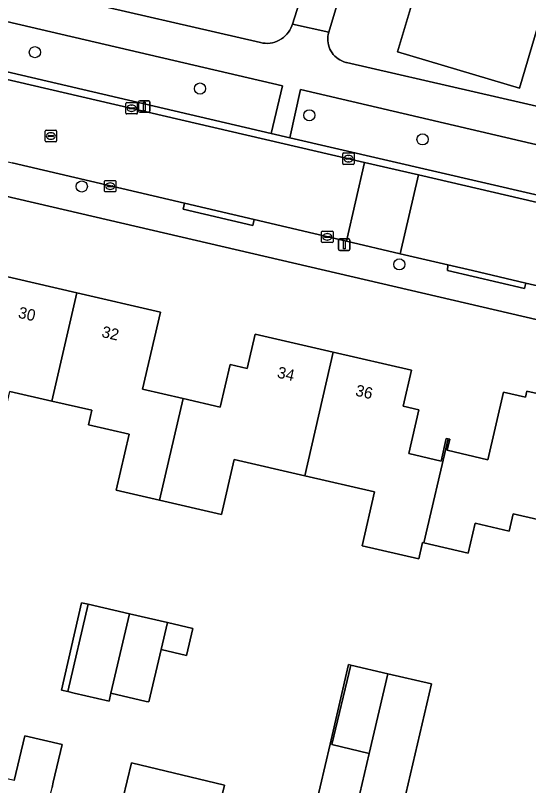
# Model space of a CAD drawing. Extents: x 162184 to 163154, y 385507 to 386516.
# Drawn here: x 162600.3 to 162645.2, y 385954.9 to 386022.3 of the extents above; entities that cross this region are included whole.
import ezdxf

# ---------------------------------------------------------------- set-up
doc = ezdxf.new("R2010")
doc.units = 0
for name, color, linetype in [('IMGEO_Boom', 7, 'Continuous'), ('IMGEO_Erf', 7, 'Continuous'), ('IMGEO_Groenvoorziening', 7, 'Continuous'), ('IMGEO_Kolk', 7, 'Continuous'), ('IMGEO_Lichtmast', 7, 'Continuous'), ('IMGEO_Pand', 7, 'Continuous'), ('IMGEO_Pand_nummerreeks', 7, 'Continuous'), ('IMGEO_Rijbaan_lokaal_open', 7, 'Continuous'), ('IMGEO_Rioolput', 7, 'Continuous'), ('IMGEO_Voetpad_open', 7, 'Continuous')]:
    doc.layers.add(name, color=color, linetype=linetype)

msp = doc.modelspace()

# ---------------------------------------------------------------- linework, layer by layer
at = {"layer": 'IMGEO_Boom'}
for centre in [(162601.99, 386019.128), (162616.446, 386015.946), (162626.015, 386013.605), (162635.927, 386011.491), (162606.094, 386007.37), (162633.9, 386000.55)]:
    msp.add_circle(centre, 0.489, dxfattribs=at)
at = {"layer": 'IMGEO_Erf'}
for points in [[(162645.96, 386021.197), (162644.409, 386015.986), (162633.744, 386019.161), (162635.313, 386024.435), (162638.752, 386023.411), (162639.448, 386025.752), (162639.192, 386025.828), (162640.043, 386028.685), (162639.405, 386028.874), (162639.486, 386029.145), (162637.515, 386029.731), (162639.171, 386035.299), (162641.141, 386034.713), (162642.068, 386034.437), (162642.769, 386036.795), (162642.461, 386036.887), (162643.322, 386039.781), (162640.54, 386040.61), (162642.243, 386046.344), (162644.396, 386045.705), (162645.312, 386045.433)], [(162632.566, 386037.087), (162627.719, 386020.872), (162627.673, 386020.69), (162627.644, 386020.504), (162627.632, 386020.317), (162627.636, 386020.129), (162627.657, 386019.943), (162627.695, 386019.759), (162627.749, 386019.579), (162627.819, 386019.405), (162627.904, 386019.237), (162628.004, 386019.078), (162628.117, 386018.928), (162628.244, 386018.79), (162628.382, 386018.663), (162628.531, 386018.549), (162628.69, 386018.448), (162628.857, 386018.362), (162629.031, 386018.292), (162629.21, 386018.237), (162629.257, 386018.226), (162651.623, 386013.1)], [(162604.217, 386024.019), (162621.737, 386019.961), (162621.946, 386019.922), (162622.158, 386019.903), (162622.371, 386019.902), (162622.582, 386019.92), (162622.792, 386019.958), (162622.997, 386020.013), (162623.196, 386020.087), (162623.389, 386020.179), (162623.572, 386020.287), (162623.744, 386020.411), (162623.905, 386020.55), (162624.053, 386020.703), (162624.187, 386020.868), (162624.305, 386021.045), (162624.407, 386021.231), (162624.492, 386021.426), (162624.544, 386021.576), (162626.348, 386027.306)], [(162783.536, 385963.718), (162627.446, 386000), (162549.733, 386018.064)], [(162598.347, 385999.747), (162605.66, 385998.057), (162612.973, 385996.368), (162611.417, 385989.631), (162614.982, 385988.808), (162618.224, 385988.059), (162619.085, 385991.785), (162620.567, 385991.443), (162621.262, 385994.452), (162628.108, 385992.87), (162634.954, 385991.289), (162634.225, 385988.135), (162635.599, 385987.817), (162634.715, 385983.988), (162637.546, 385983.334), (162638.003, 385985.314), (162638.161, 385985.277), (162638.314, 385985.242), (162638.091, 385984.275), (162641.65, 385983.453), (162643.016, 385989.364), (162644.932, 385988.922), (162645.055, 385989.451), (162646.477, 385989.122)], [(162648.194, 385977.717), (162643.853, 385978.72), (162643.504, 385977.205), (162640.525, 385977.893), (162639.918, 385975.265), (162636.028, 385976.163), (162635.917, 385976.189), (162635.59, 385974.773), (162630.634, 385975.918), (162631.722, 385980.631), (162625.61, 385982.043), (162619.438, 385983.468), (162618.329, 385978.663), (162612.903, 385979.916), (162609.111, 385980.792), (162610.239, 385985.678), (162606.68, 385986.5), (162606.975, 385987.774), (162603.474, 385988.583), (162599.811, 385989.429)], [(162625.653, 385949.215), (162627.833, 385958.556), (162629.445, 385965.517), (162629.646, 385965.47), (162632.896, 385964.717), (162636.708, 385963.834), (162634.274, 385953.326)], [(162600.184, 385955.356), (162601.103, 385959.288), (162604.377, 385958.522), (162603.602, 385955.211), (162603.492, 385954.743)], [(162609.699, 385953.758), (162610.448, 385956.905), (162618.597, 385954.963), (162617.78, 385951.537)]]:
    msp.add_lwpolyline(points, dxfattribs=at)
for points in [[(162611.976, 385962.238), (162611.733, 385962.294), (162608.641, 385963.007), (162608.48, 385962.317), (162605.43, 385963.024), (162604.88, 385963.152), (162604.313, 385963.283), (162606.084, 385970.928), (162606.651, 385970.797), (162610.266, 385969.959), (162613.587, 385969.19), (162615.819, 385968.673), (162615.272, 385966.312), (162613.04, 385966.829)], [(162606.651, 385970.797), (162606.084, 385970.928), (162604.313, 385963.283), (162604.88, 385963.152)], [(162631.269, 385957.737), (162627.989, 385958.519), (162629.646, 385965.47), (162629.445, 385965.517), (162627.833, 385958.556), (162625.653, 385949.215), (162625.766, 385949.188), (162625.597, 385948.48), (162628.926, 385947.687), (162630.448, 385954.213)]]:
    msp.add_lwpolyline(points, close=True, dxfattribs=at)
at = {"layer": 'IMGEO_Groenvoorziening'}
msp.add_lwpolyline([(162548.585, 386029.344), (162622.672, 386012.006), (162623.654, 386016.193), (162549.407, 386033.521), (162549.261, 386033.559), (162549.112, 386033.584), (162548.962, 386033.596), (162548.811, 386033.594), (162548.661, 386033.579), (162548.513, 386033.55), (162548.368, 386033.508), (162548.227, 386033.454), (162548.092, 386033.387), (162547.963, 386033.308), (162547.842, 386033.218), (162547.73, 386033.118), (162547.638, 386033.021)], dxfattribs=at)
msp.add_lwpolyline([(162652.711, 386005.036), (162653.729, 386009.222), (162649.077, 386010.279), (162625.242, 386015.858), (162624.3, 386011.641), (162649.671, 386005.765)], close=True, dxfattribs=at)
at = {"layer": 'IMGEO_Kolk'}
for p, q in [((162609.958, 386013.797), (162609.958, 386014.649)), ((162610.033, 386014.723), (162610.885, 386014.723)), ((162610.446, 386014.503), (162610.471, 386014.503)), ((162610.959, 386014.649), (162610.959, 386013.797)), ((162610.217, 386014.217), (162610.217, 386014.229)), ((162610.655, 386014.18), (162610.257, 386014.18)), ((162610.26, 386014.266), (162610.658, 386014.266)), ((162610.469, 386013.943), (162610.444, 386013.943)), ((162610.701, 386014.229), (162610.701, 386014.217)), ((162610.885, 386013.723), (162610.033, 386013.723)), ((162628.94, 386009.378), (162628.94, 386010.23)), ((162629.015, 386010.304), (162629.867, 386010.304)), ((162629.199, 386009.798), (162629.199, 386009.81)), ((162629.242, 386009.847), (162629.64, 386009.847)), ((162629.428, 386010.084), (162629.453, 386010.084)), ((162629.683, 386009.81), (162629.683, 386009.798)), ((162629.941, 386010.23), (162629.941, 386009.378)), ((162629.867, 386009.304), (162629.015, 386009.304)), ((162629.637, 386009.761), (162629.239, 386009.761)), ((162629.451, 386009.524), (162629.426, 386009.524)), ((162608.078, 386006.97), (162608.078, 386007.822)), ((162608.153, 386007.896), (162609.005, 386007.896)), ((162609.079, 386007.822), (162609.079, 386006.97)), ((162608.337, 386007.39), (162608.337, 386007.402)), ((162608.775, 386007.353), (162608.377, 386007.353)), ((162608.38, 386007.439), (162608.778, 386007.439)), ((162608.589, 386007.116), (162608.564, 386007.116)), ((162608.566, 386007.676), (162608.591, 386007.676)), ((162608.821, 386007.402), (162608.821, 386007.39)), ((162609.005, 386006.896), (162608.153, 386006.896)), ((162627.091, 386002.535), (162627.091, 386003.387)), ((162627.166, 386003.461), (162628.018, 386003.461)), ((162627.579, 386003.241), (162627.604, 386003.241)), ((162628.092, 386003.387), (162628.092, 386002.535)), ((162628.018, 386002.461), (162627.166, 386002.461)), ((162627.35, 386002.955), (162627.35, 386002.967)), ((162627.788, 386002.918), (162627.39, 386002.918)), ((162627.393, 386003.004), (162627.791, 386003.004)), ((162627.602, 386002.681), (162627.577, 386002.681)), ((162627.834, 386002.967), (162627.834, 386002.955))]:
    msp.add_line(p, q, dxfattribs=at)
for points in [[(162609.958, 386013.797), (162609.958, 386014.649)], [(162610.033, 386014.723), (162610.885, 386014.723)], [(162610.959, 386014.649), (162610.959, 386013.797)], [(162610.885, 386013.723), (162610.033, 386013.723)], [(162628.94, 386009.378), (162628.94, 386010.23)], [(162629.015, 386010.304), (162629.867, 386010.304)], [(162629.941, 386010.23), (162629.941, 386009.378)], [(162629.867, 386009.304), (162629.015, 386009.304)], [(162608.078, 386006.97), (162608.078, 386007.822)], [(162608.153, 386007.896), (162609.005, 386007.896)], [(162609.079, 386007.822), (162609.079, 386006.97)], [(162609.005, 386006.896), (162608.153, 386006.896)], [(162627.091, 386002.535), (162627.091, 386003.387)], [(162627.166, 386003.461), (162628.018, 386003.461)], [(162628.092, 386003.387), (162628.092, 386002.535)], [(162628.018, 386002.461), (162627.166, 386002.461)]]:
    msp.add_lwpolyline(points, dxfattribs=at)
for centre, radius, start, end in [((162610.035, 386014.647), 0.0765, 91.55205, 178.44795), ((162610.035, 386014.647), 0.0765, 91.55205, 178.44795), ((162610.883, 386014.647), 0.0765, 1.55205, 88.44795), ((162610.883, 386014.647), 0.0765, 1.55205, 88.44795), ((162610.257, 386014.226), 0.0403, 85.87752, 175.75265), ((162610.254, 386014.216), 0.0366, 178.93798, 274.71019), ((162610.658, 386014.223), 0.043, 264.86636, 352.45326), ((162610.662, 386014.228), 0.0386, 1.73085, 96.63898), ((162610.035, 386013.799), 0.0765, 181.55205, 268.44795), ((162610.035, 386013.799), 0.0765, 181.55205, 268.44795), ((162610.883, 386013.799), 0.0765, 271.55205, 358.44795), ((162610.883, 386013.799), 0.0765, 271.55205, 358.44795), ((162629.017, 386010.228), 0.0765, 91.55205, 178.44795), ((162629.017, 386010.228), 0.0765, 91.55205, 178.44795), ((162629.239, 386009.807), 0.0403, 85.87752, 175.75265), ((162629.236, 386009.797), 0.0366, 178.93798, 274.71019), ((162629.64, 386009.804), 0.043, 264.86636, 352.45326), ((162629.644, 386009.809), 0.0386, 1.73085, 96.63898), ((162629.865, 386010.228), 0.0765, 1.55205, 88.44795), ((162629.865, 386010.228), 0.0765, 1.55205, 88.44795), ((162629.017, 386009.38), 0.0765, 181.55205, 268.44795), ((162629.017, 386009.38), 0.0765, 181.55205, 268.44795), ((162629.865, 386009.38), 0.0765, 271.55205, 358.44795), ((162629.865, 386009.38), 0.0765, 271.55205, 358.44795), ((162608.155, 386007.82), 0.0765, 91.55205, 178.44795), ((162608.155, 386007.82), 0.0765, 91.55205, 178.44795), ((162609.003, 386007.82), 0.0765, 1.55205, 88.44795), ((162609.003, 386007.82), 0.0765, 1.55205, 88.44795), ((162608.377, 386007.399), 0.0403, 85.87752, 175.75265), ((162608.374, 386007.389), 0.0366, 178.93798, 274.71019), ((162608.778, 386007.396), 0.043, 264.86636, 352.45326), ((162608.782, 386007.401), 0.0386, 1.73085, 96.63898), ((162608.155, 386006.972), 0.0765, 181.55205, 268.44795), ((162608.155, 386006.972), 0.0765, 181.55205, 268.44795), ((162609.003, 386006.972), 0.0765, 271.55205, 358.44795), ((162609.003, 386006.972), 0.0765, 271.55205, 358.44795), ((162627.168, 386003.385), 0.0765, 91.55205, 178.44795), ((162627.168, 386003.385), 0.0765, 91.55205, 178.44795), ((162628.016, 386003.385), 0.0765, 1.55205, 88.44795), ((162628.016, 386003.385), 0.0765, 1.55205, 88.44795), ((162627.168, 386002.537), 0.0765, 181.55205, 268.44795), ((162627.168, 386002.537), 0.0765, 181.55205, 268.44795), ((162627.39, 386002.964), 0.0403, 85.87752, 175.75265), ((162627.387, 386002.954), 0.0366, 178.93798, 274.71019), ((162627.791, 386002.961), 0.043, 264.86636, 352.45326), ((162627.795, 386002.966), 0.0386, 1.73085, 96.63898), ((162628.016, 386002.537), 0.0765, 271.55205, 358.44795), ((162628.016, 386002.537), 0.0765, 271.55205, 358.44795)]:
    msp.add_arc(centre, radius, start, end, dxfattribs=at)
for centre, major_axis, ratio, start_param, end_param in [((162610.445, 386014.223), (-0.387, 0.002), 0.722429, 4.712389, 7.853982), ((162610.47, 386014.223), (-0.39, 0.002), 0.717154, 1.570796, 4.712389), ((162629.427, 386009.804), (-0.387, 0.002), 0.722429, 4.712389, 7.853982), ((162629.452, 386009.804), (-0.39, 0.002), 0.717154, 1.570796, 4.712389), ((162608.565, 386007.396), (-0.387, 0.002), 0.722429, 4.712389, 7.853982), ((162608.59, 386007.396), (-0.39, 0.002), 0.717154, 1.570796, 4.712389), ((162627.578, 386002.961), (-0.387, 0.002), 0.722429, 4.712389, 7.853982), ((162627.603, 386002.961), (-0.39, 0.002), 0.717154, 1.570796, 4.712389)]:
    msp.add_ellipse(centre, major_axis=major_axis, ratio=ratio, start_param=start_param, end_param=end_param, dxfattribs=at)
at = {"layer": 'IMGEO_Lichtmast'}
for p, q in [((162611.072, 386013.975), (162611.072, 386014.775)), ((162611.072, 386014.775), (162611.072, 386013.975)), ((162611.172, 386014.875), (162611.962, 386014.875)), ((162611.962, 386014.875), (162611.172, 386014.875)), ((162612.062, 386014.775), (162612.062, 386013.975)), ((162612.062, 386013.975), (162612.062, 386014.775)), ((162611.962, 386013.875), (162611.172, 386013.875)), ((162611.172, 386013.875), (162611.962, 386013.875)), ((162628.579, 386001.879), (162628.579, 386002.679)), ((162628.579, 386002.679), (162628.579, 386001.879)), ((162628.679, 386002.779), (162629.469, 386002.779)), ((162629.469, 386002.779), (162628.679, 386002.779)), ((162629.569, 386002.679), (162629.569, 386001.879)), ((162629.569, 386001.879), (162629.569, 386002.679)), ((162629.469, 386001.779), (162628.679, 386001.779)), ((162628.679, 386001.779), (162629.469, 386001.779))]:
    msp.add_line(p, q, dxfattribs=at)
for points in [[(162611.492, 386014.75), (162611.642, 386014.75), (162611.642, 386014), (162611.492, 386014), (162611.492, 386014.75)], [(162628.999, 386002.654), (162629.149, 386002.654), (162629.149, 386001.904), (162628.999, 386001.904), (162628.999, 386002.654)]]:
    msp.add_lwpolyline(points, dxfattribs=at)
for centre, start, end in [((162611.172, 386014.775), 90, 180), ((162611.172, 386014.775), 90, 180), ((162611.962, 386014.775), 0, 90), ((162611.962, 386014.775), 360, 90), ((162611.172, 386013.975), 180, 270), ((162611.172, 386013.975), 180, 270), ((162611.962, 386013.975), 270, 0), ((162611.962, 386013.975), 270, 0), ((162628.679, 386002.679), 90, 180), ((162628.679, 386002.679), 90, 180), ((162629.469, 386002.679), 0, 90), ((162629.469, 386002.679), 360, 90), ((162628.679, 386001.879), 180, 270), ((162628.679, 386001.879), 180, 270), ((162629.469, 386001.879), 270, 0), ((162629.469, 386001.879), 270, 0)]:
    msp.add_arc(centre, 0.1, start, end, dxfattribs=at)
at = {"layer": 'IMGEO_Pand'}
for points in [[(162639.405, 386028.874), (162640.043, 386028.685), (162639.192, 386025.828), (162639.448, 386025.752), (162638.752, 386023.411), (162635.313, 386024.435), (162633.744, 386019.161), (162644.409, 386015.986), (162645.96, 386021.197), (162648.441, 386020.458), (162649.235, 386023.127), (162648.321, 386023.399), (162648.605, 386024.354), (162652.321, 386023.248), (162652.891, 386025.163), (162650.082, 386025.999), (162639.486, 386029.145)], [(162603.474, 385988.583), (162605.66, 385998.057), (162598.347, 385999.747), (162596.769, 385992.913), (162592.936, 385993.798), (162591.811, 385988.927), (162590.945, 385985.177), (162590.657, 385983.929), (162596.229, 385982.642), (162598.842, 385988.448), (162599.547, 385988.285), (162599.811, 385989.429)], [(162612.903, 385979.916), (162614.982, 385988.808), (162611.417, 385989.631), (162612.973, 385996.368), (162605.66, 385998.057), (162603.474, 385988.583), (162606.975, 385987.774), (162606.68, 385986.5), (162610.239, 385985.678), (162609.111, 385980.792)], [(162625.61, 385982.043), (162628.108, 385992.87), (162621.262, 385994.452), (162620.567, 385991.443), (162619.085, 385991.785), (162618.224, 385988.059), (162614.982, 385988.808), (162612.903, 385979.916), (162618.329, 385978.663), (162619.438, 385983.468)], [(162625.61, 385982.043), (162631.722, 385980.631), (162630.634, 385975.918), (162635.59, 385974.773), (162635.917, 385976.189), (162636.028, 385976.163), (162638.161, 385985.277), (162638.003, 385985.314), (162637.546, 385983.334), (162634.715, 385983.988), (162635.599, 385987.817), (162634.225, 385988.135), (162634.954, 385991.289), (162628.108, 385992.87)], [(162650.506, 385987.585), (162646.349, 385988.571), (162646.477, 385989.122), (162645.055, 385989.451), (162644.932, 385988.922), (162643.016, 385989.364), (162641.65, 385983.453), (162638.091, 385984.275), (162638.314, 385985.242), (162638.161, 385985.277), (162636.028, 385976.163), (162639.918, 385975.265), (162640.525, 385977.893), (162643.504, 385977.205), (162643.853, 385978.72), (162648.194, 385977.717)], [(162610.266, 385969.959), (162606.651, 385970.797), (162604.88, 385963.152), (162605.43, 385963.024), (162608.48, 385962.317), (162608.641, 385963.007)], [(162613.04, 385966.829), (162613.587, 385969.19), (162610.266, 385969.959), (162608.641, 385963.007), (162611.733, 385962.294), (162611.976, 385962.238)], [(162613.587, 385969.19), (162613.04, 385966.829), (162615.272, 385966.312), (162615.819, 385968.673)], [(162632.896, 385964.717), (162629.646, 385965.47), (162627.989, 385958.519), (162631.269, 385957.737)], [(162636.708, 385963.834), (162632.896, 385964.717), (162631.269, 385957.737), (162630.448, 385954.213), (162634.274, 385953.326)], [(162603.492, 385954.743), (162603.602, 385955.211), (162604.377, 385958.522), (162601.103, 385959.288), (162600.184, 385955.356), (162595.438, 385956.466), (162593.085, 385946.425), (162593.443, 385946.341), (162593.546, 385946.783), (162599.947, 385945.286), (162599.846, 385944.851), (162600.203, 385944.768), (162601.447, 385950.085), (162602.353, 385949.874)], [(162617.679, 385951.114), (162617.78, 385951.537), (162618.597, 385954.963), (162610.448, 385956.905), (162609.699, 385953.758), (162609.465, 385952.777), (162608.983, 385950.756), (162607.824, 385945.892), (162608.894, 385945.636), (162608.362, 385943.404), (162615.44, 385941.718)]]:
    msp.add_lwpolyline(points, close=True, dxfattribs=at)
at = {"layer": 'IMGEO_Rijbaan_lokaal_open'}
msp.add_lwpolyline([(162546.46, 386021.965), (162568.455, 386016.817), (162572.017, 386015.983), (162574.218, 386015.468), (162577.774, 386014.633), (162591.86, 386011.338), (162595.4, 386010.51), (162596.269, 386010.307), (162600.013, 386009.431), (162615.081, 386005.903), (162621.185, 386004.474), (162629.259, 386002.584), (162630.86, 386009.478), (162549.167, 386028.469)], dxfattribs=at)
for points in [[(162633.981, 386001.479), (162635.584, 386008.379), (162630.86, 386009.478), (162629.259, 386002.584)], [(162671.697, 386000), (162653.515, 386004.211), (162635.584, 386008.379), (162633.981, 386001.479), (162638.145, 386000.504), (162640.314, 386000), (162644.966, 385998.919), (162652.104, 385997.26), (162660.336, 385995.367), (162667.647, 385993.685), (162682.431, 385990.285), (162687.936, 385989.019), (162705.604, 385984.92), (162709.674, 385983.966), (162714.417, 385982.854), (162716.011, 385989.658)]]:
    msp.add_lwpolyline(points, close=True, dxfattribs=at)
at = {"layer": 'IMGEO_Rioolput'}
for p, q in [((162602.889, 386011.362), (162602.889, 386012.214)), ((162602.964, 386012.288), (162603.816, 386012.288)), ((162603.191, 386011.831), (162603.589, 386011.831)), ((162603.377, 386012.068), (162603.402, 386012.068)), ((162603.89, 386012.214), (162603.89, 386011.362)), ((162603.816, 386011.288), (162602.964, 386011.288)), ((162603.148, 386011.782), (162603.148, 386011.794)), ((162603.586, 386011.745), (162603.188, 386011.745)), ((162603.4, 386011.508), (162603.375, 386011.508)), ((162603.632, 386011.794), (162603.632, 386011.782))]:
    msp.add_line(p, q, dxfattribs=at)
for points in [[(162602.889, 386011.362), (162602.889, 386012.214)], [(162602.964, 386012.288), (162603.816, 386012.288)], [(162603.89, 386012.214), (162603.89, 386011.362)], [(162603.816, 386011.288), (162602.964, 386011.288)]]:
    msp.add_lwpolyline(points, dxfattribs=at)
for centre, radius, start, end in [((162602.966, 386012.212), 0.0765, 91.55205, 178.44795), ((162602.966, 386012.212), 0.0765, 91.55205, 178.44795), ((162603.188, 386011.791), 0.0403, 85.87752, 175.75265), ((162603.593, 386011.793), 0.0386, 1.73085, 96.63898), ((162603.814, 386012.212), 0.0765, 1.55205, 88.44795), ((162603.814, 386012.212), 0.0765, 1.55205, 88.44795), ((162602.966, 386011.364), 0.0765, 181.55205, 268.44795), ((162602.966, 386011.364), 0.0765, 181.55205, 268.44795), ((162603.185, 386011.781), 0.0366, 178.93798, 274.71019), ((162603.589, 386011.788), 0.043, 264.86636, 352.45326), ((162603.814, 386011.364), 0.0765, 271.55205, 358.44795), ((162603.814, 386011.364), 0.0765, 271.55205, 358.44795)]:
    msp.add_arc(centre, radius, start, end, dxfattribs=at)
for centre, major_axis, ratio, start_param, end_param in [((162603.376, 386011.788), (-0.387, 0.002), 0.722429, 4.712389, 7.853982), ((162603.401, 386011.788), (-0.39, 0.002), 0.717154, 1.570796, 4.712389)]:
    msp.add_ellipse(centre, major_axis=major_axis, ratio=ratio, start_param=start_param, end_param=end_param, dxfattribs=at)
at = {"layer": 'IMGEO_Voetpad_open'}
for points in [[(162632.517, 386047.859), (162630.129, 386040.404), (162630.071, 386040.174), (162629.947, 386039.703), (162630.035, 386039.677), (162629.151, 386036.691), (162626.348, 386027.306), (162624.544, 386021.576), (162627.719, 386020.872), (162632.566, 386037.087), (162633.222, 386039.284), (162637.569, 386053.64)], [(162549.407, 386033.521), (162623.654, 386016.193), (162622.672, 386012.006), (162624.3, 386011.641), (162625.242, 386015.858), (162649.077, 386010.279)], [(162651.623, 386013.1), (162629.257, 386018.226), (162629.21, 386018.237), (162629.031, 386018.292), (162628.857, 386018.362), (162628.69, 386018.448), (162628.531, 386018.549), (162628.382, 386018.663), (162628.244, 386018.79), (162628.117, 386018.928), (162628.004, 386019.078), (162627.904, 386019.237), (162627.819, 386019.405), (162627.749, 386019.579), (162627.695, 386019.759), (162627.657, 386019.943), (162627.636, 386020.129), (162627.632, 386020.317), (162627.644, 386020.504), (162627.673, 386020.69), (162627.719, 386020.872), (162624.544, 386021.576), (162624.492, 386021.426), (162624.407, 386021.231), (162624.305, 386021.045), (162624.187, 386020.868), (162624.053, 386020.703), (162623.905, 386020.55), (162623.744, 386020.411), (162623.572, 386020.287), (162623.389, 386020.179), (162623.196, 386020.087), (162622.997, 386020.013), (162622.792, 386019.958), (162622.582, 386019.92), (162622.371, 386019.902), (162622.158, 386019.903), (162621.946, 386019.922), (162621.737, 386019.961), (162604.217, 386024.019)], [(162549.733, 386018.064), (162627.446, 386000), (162783.536, 385963.718)], [(162652.104, 385997.26), (162644.966, 385998.919), (162644.853, 385998.431), (162638.105, 386000), (162638.145, 386000.504), (162633.981, 386001.479), (162629.259, 386002.584), (162621.185, 386004.474), (162621.067, 386003.968), (162614.962, 386005.392), (162615.081, 386005.903), (162600.013, 386009.431)]]:
    msp.add_lwpolyline(points, dxfattribs=at)
for points in [[(162624.3, 386011.641), (162622.672, 386012.006), (162548.585, 386029.344), (162549.167, 386028.469), (162630.86, 386009.478), (162635.584, 386008.379), (162653.515, 386004.211), (162654.412, 386004.751), (162652.711, 386005.036), (162649.671, 386005.765)], [(162615.081, 386005.903), (162614.962, 386005.392), (162621.067, 386003.968), (162621.185, 386004.474)], [(162644.966, 385998.919), (162640.314, 386000), (162638.145, 386000.504), (162638.105, 386000), (162644.853, 385998.431)]]:
    msp.add_lwpolyline(points, close=True, dxfattribs=at)

# ---------------------------------------------------------------- texts
at = {"layer": 'IMGEO_Pand_nummerreeks'}
for s, rotation, p in [('30', 346.99136, (162600.463, 385995.892)), ('32', 346.99136, (162607.77, 385994.203)), ('34', 346.99224, (162623.141, 385990.652)), ('36', 346.99224, (162629.987, 385989.07))]:
    msp.add_text(s, height=1, rotation=rotation, dxfattribs=at).set_placement(p)

doc.saveas('drawing.dxf')
